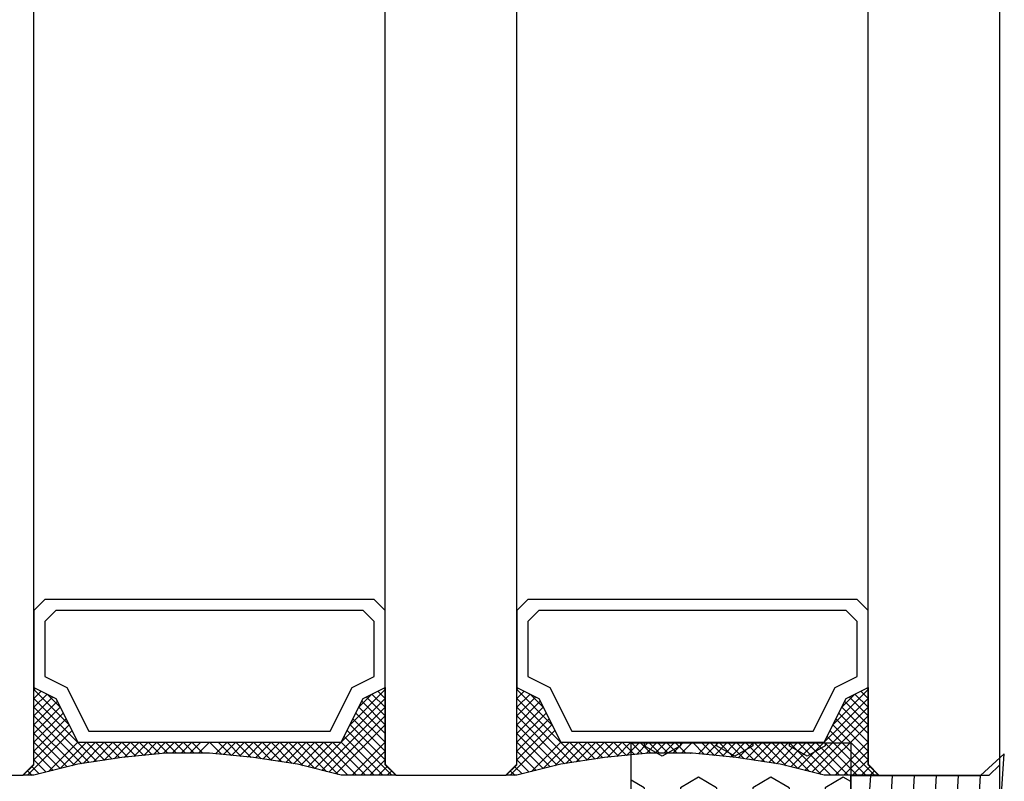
# Model space of a CAD drawing. Header units: millimetres. Extents: x -637441 to -130928, y -380379 to -53767.
# Tile 261 of 390: x -334460 to -334416, y -169757 to -169723. Entities that reach past the tile are written whole.
import ezdxf

# ---------------------------------------------------------------- set-up
doc = ezdxf.new("R2010")
doc.units = ezdxf.units.MM
doc.header["$LTSCALE"] = 10
for name, color, linetype in [('CrossSectionsAccess', 2, 'Continuous'), ('CrossSectionsGlass', 4, 'Continuous'), ('CrossSectionsGums', 1, 'Continuous'), ('ZDIVO', 6, 'Continuous')]:
    doc.layers.add(name, color=color, linetype=linetype)

# ---------------------------------------------------------------- blocks, each defined once
blk = doc.blocks.new('120609', base_point=(6339.36035, 1850.44214))
at = {"layer": 'CrossSectionsGums', "color": 253, "true_color": 0xadadad}
for p, q in [((6329.90869, 1849.85059), (6329.56689, 1850.44214)), ((6330.86133, 1849.85059), (6331.20264, 1850.44214)), ((6335.62354, 1849.85077), (6335.28223, 1850.44214)), ((6336.57617, 1849.85083), (6336.91748, 1850.44214)), ((6341.33838, 1849.85077), (6340.99707, 1850.44214)), ((6342.29102, 1849.85083), (6342.63232, 1850.44214)), ((6347.05371, 1849.85052), (6346.71191, 1850.44214)), ((6348.00635, 1849.85065), (6348.34766, 1850.44214)), ((6327.86035, 1849.85071), (6328.00342, 1849.85071)), ((6328.47998, 1849.02576), (6328.00342, 1849.85065)), ((6329.90869, 1849.85071), (6330.86084, 1849.85071)), ((6332.29004, 1849.02594), (6332.76611, 1849.85089)), ((6332.76611, 1849.85071), (6333.71826, 1849.85071)), ((6334.19482, 1849.02576), (6333.71826, 1849.85065)), ((6335.62354, 1849.85071), (6336.57617, 1849.85071)), ((6338.00488, 1849.02582), (6338.48145, 1849.85071)), ((6338.48096, 1849.85071), (6339.43359, 1849.85071)), ((6339.91016, 1849.02594), (6339.43359, 1849.85083)), ((6341.33838, 1849.85071), (6342.29102, 1849.85071)), ((6343.71973, 1849.02582), (6344.19629, 1849.85071)), ((6344.1958, 1849.85071), (6345.14844, 1849.85071)), ((6345.625, 1849.02594), (6345.14844, 1849.85083)), ((6347.05371, 1849.85071), (6348.00586, 1849.85071)), ((6349.43457, 1849.02582), (6349.91113, 1849.85071)), ((6349.91113, 1849.85071), (6350.86035, 1849.85071)), ((6328.00342, 1848.20093), (6328.47949, 1849.02582)), ((6332.76611, 1848.20093), (6332.29004, 1849.02582)), ((6333.71875, 1848.20093), (6334.19482, 1849.02582)), ((6338.48096, 1848.20093), (6338.00488, 1849.02582)), ((6339.43359, 1848.20099), (6339.90967, 1849.02588)), ((6344.19629, 1848.20111), (6343.71973, 1849.026)), ((6345.14844, 1848.20099), (6345.62451, 1849.02588)), ((6349.91113, 1848.20087), (6349.43506, 1849.02576)), ((6327.86035, 1848.20093), (6328.00342, 1848.20093)), ((6329.43213, 1847.37592), (6329.90869, 1848.20081)), ((6329.90869, 1848.20093), (6330.86084, 1848.20093)), ((6331.3374, 1847.37598), (6330.86084, 1848.20081)), ((6332.76611, 1848.20093), (6333.71826, 1848.20093)), ((6335.14746, 1847.3761), (6335.62354, 1848.20105)), ((6335.62354, 1848.20093), (6336.57617, 1848.20093)), ((6337.05225, 1847.3761), (6336.57617, 1848.20099)), ((6338.48096, 1848.20093), (6339.43359, 1848.20093)), ((6340.8623, 1847.37616), (6341.33838, 1848.20105)), ((6341.33838, 1848.20093), (6342.29102, 1848.20093)), ((6342.76709, 1847.3761), (6342.29102, 1848.20099)), ((6344.1958, 1848.20093), (6345.14844, 1848.20093)), ((6346.57764, 1847.37598), (6347.05371, 1848.20087)), ((6347.05371, 1848.20093), (6348.00586, 1848.20093)), ((6348.48242, 1847.37592), (6348.00586, 1848.20081)), ((6349.91113, 1848.20093), (6350.86035, 1848.20093)), ((6329.90869, 1846.55109), (6329.43213, 1847.37598)), ((6330.86084, 1846.55127), (6331.3374, 1847.37616)), ((6335.62354, 1846.55103), (6335.14697, 1847.37598)), ((6336.57617, 1846.55121), (6337.05225, 1847.37604)), ((6341.33887, 1846.55127), (6340.8623, 1847.37616)), ((6342.29102, 1846.55109), (6342.76758, 1847.37598)), ((6347.05371, 1846.55121), (6346.57715, 1847.3761)), ((6348.00586, 1846.55115), (6348.48242, 1847.37604)), ((6327.86035, 1846.55115), (6328.00342, 1846.55115)), ((6328.47998, 1845.72626), (6328.00391, 1846.55115)), ((6329.90869, 1846.55115), (6330.86084, 1846.55115)), ((6332.29004, 1845.72626), (6332.76611, 1846.55115)), ((6332.76611, 1846.55115), (6333.71826, 1846.55115)), ((6334.19482, 1845.72626), (6333.71875, 1846.55115)), ((6335.62354, 1846.55115), (6336.57617, 1846.55115)), ((6338.00488, 1845.72626), (6338.48096, 1846.55115)), ((6338.48096, 1846.55115), (6339.43359, 1846.55115)), ((6339.90967, 1845.7262), (6339.43359, 1846.55109)), ((6341.33838, 1846.55115), (6342.29102, 1846.55115)), ((6343.71973, 1845.72632), (6344.1958, 1846.55121)), ((6344.1958, 1846.55115), (6345.14844, 1846.55115)), ((6345.625, 1845.72644), (6345.14893, 1846.55133)), ((6347.05371, 1846.55115), (6348.00586, 1846.55115)), ((6349.43506, 1845.72607), (6349.91113, 1846.55096)), ((6349.91113, 1846.55115), (6350.86035, 1846.55115)), ((6328.00342, 1844.90125), (6328.47998, 1845.72614)), ((6332.76611, 1844.90131), (6332.29004, 1845.7262)), ((6333.71875, 1844.90143), (6334.19482, 1845.72632)), ((6338.48096, 1844.90143), (6338.00488, 1845.72632)), ((6339.43359, 1844.90149), (6339.90967, 1845.72638)), ((6344.1958, 1844.90137), (6343.71973, 1845.72626)), ((6345.14844, 1844.90125), (6345.625, 1845.72614)), ((6349.91113, 1844.90131), (6349.43506, 1845.72614)), ((6327.86035, 1844.90137), (6328.00342, 1844.90137)), ((6329.43213, 1844.0766), (6329.90869, 1844.90149)), ((6329.90869, 1844.90137), (6330.86084, 1844.90137)), ((6331.3374, 1844.07642), (6330.86084, 1844.90131)), ((6332.76611, 1844.90137), (6333.71826, 1844.90137)), ((6335.14746, 1844.07654), (6335.62354, 1844.90143)), ((6335.62354, 1844.90137), (6336.57617, 1844.90137)), ((6337.05225, 1844.07635), (6336.57617, 1844.90125)), ((6338.48096, 1844.90137), (6339.43359, 1844.90137)), ((6340.8623, 1844.07642), (6341.33887, 1844.90131)), ((6341.33838, 1844.90137), (6342.29102, 1844.90137)), ((6342.76758, 1844.0766), (6342.29102, 1844.90149)), ((6344.1958, 1844.90137), (6345.14844, 1844.90137)), ((6346.57715, 1844.07648), (6347.05371, 1844.90137)), ((6347.05371, 1844.90137), (6348.00586, 1844.90137)), ((6348.48242, 1844.07654), (6348.00586, 1844.90143)), ((6349.91113, 1844.90137), (6350.86035, 1844.90137)), ((6329.90869, 1843.25159), (6329.43262, 1844.07648)), ((6330.86133, 1843.25159), (6331.3374, 1844.07648)), ((6335.62354, 1843.25159), (6335.14746, 1844.07648)), ((6336.57617, 1843.25159), (6337.05225, 1844.07648)), ((6341.33838, 1843.25153), (6340.8623, 1844.07642)), ((6342.29102, 1843.25165), (6342.76709, 1844.07654)), ((6347.05371, 1843.25177), (6346.57764, 1844.07666)), ((6348.00635, 1843.2514), (6348.48242, 1844.07629)), ((6327.86035, 1843.25159), (6328.00342, 1843.25159)), ((6328.47998, 1842.42657), (6328.00342, 1843.25146)), ((6329.90869, 1843.25159), (6330.86084, 1843.25159)), ((6332.29004, 1842.42676), (6332.76611, 1843.25165)), ((6332.76611, 1843.25159), (6333.71826, 1843.25159)), ((6334.19482, 1842.4267), (6333.71875, 1843.25159)), ((6335.62354, 1843.25159), (6336.57617, 1843.25159)), ((6338.00488, 1842.42682), (6338.48096, 1843.25171)), ((6338.48096, 1843.25159), (6339.43359, 1843.25159)), ((6339.90967, 1842.42676), (6339.43359, 1843.25165)), ((6341.33838, 1843.25159), (6342.29102, 1843.25159)), ((6343.71973, 1842.42657), (6344.19629, 1843.25146)), ((6344.1958, 1843.25159), (6345.14844, 1843.25159)), ((6345.62451, 1842.4267), (6345.14844, 1843.25159)), ((6347.05371, 1843.25159), (6348.00586, 1843.25159)), ((6349.43457, 1842.42664), (6349.91113, 1843.25153)), ((6349.91113, 1843.25159), (6350.86035, 1843.25159)), ((6328.00342, 1841.60193), (6328.47998, 1842.42682)), ((6332.76611, 1841.60175), (6332.29004, 1842.42664)), ((6333.71826, 1841.60193), (6334.19482, 1842.42682)), ((6338.48096, 1841.60168), (6338.00488, 1842.42657)), ((6339.43359, 1841.60175), (6339.90967, 1842.42664)), ((6344.19629, 1841.60193), (6343.71973, 1842.42682)), ((6345.14844, 1841.60181), (6345.625, 1842.4267)), ((6349.91113, 1841.60187), (6349.43457, 1842.42676)), ((6327.86035, 1841.60181), (6328.00342, 1841.60181)), ((6329.43262, 1840.77692), (6329.90869, 1841.60181)), ((6329.90869, 1841.60181), (6330.86084, 1841.60181)), ((6331.3374, 1840.77692), (6330.86133, 1841.60181)), ((6332.76611, 1841.60181), (6333.71826, 1841.60181)), ((6335.14746, 1840.77692), (6335.62354, 1841.60181)), ((6335.62354, 1841.60181), (6336.57617, 1841.60181)), ((6337.05225, 1840.77692), (6336.57617, 1841.60181)), ((6338.48096, 1841.60181), (6339.43359, 1841.60181)), ((6340.8623, 1840.77698), (6341.33838, 1841.60187)), ((6341.33838, 1841.60181), (6342.29102, 1841.60181)), ((6342.76709, 1840.77686), (6342.29102, 1841.60175)), ((6344.1958, 1841.60181), (6345.14844, 1841.60181)), ((6346.57764, 1840.77673), (6347.05371, 1841.60162)), ((6347.05371, 1841.60181), (6348.00586, 1841.60181)), ((6348.48242, 1840.7771), (6348.00635, 1841.60199)), ((6349.91113, 1841.60181), (6350.86035, 1841.60181)), ((6329.62549, 1840.44214), (6329.43213, 1840.77679)), ((6331.14404, 1840.44214), (6331.3374, 1840.77698)), ((6335.34082, 1840.44214), (6335.14746, 1840.77698)), ((6336.85889, 1840.44214), (6337.05225, 1840.77704)), ((6341.05566, 1840.44214), (6340.8623, 1840.77698)), ((6342.57422, 1840.44214), (6342.76758, 1840.77679)), ((6346.77051, 1840.44214), (6346.57715, 1840.77692)), ((6348.28906, 1840.44214), (6348.48242, 1840.77686))]:
    blk.add_line(p, q, dxfattribs=at)
at = {"layer": 'CrossSectionsGums', "color": 1, "flags": 128}
blk.add_lwpolyline([(6350.86035, 1840.44214), (6350.86035, 1850.44214), (6327.86035, 1850.44214), (6327.86035, 1840.44214), (6350.86035, 1840.44214)], dxfattribs=at)
blk = doc.blocks.new('14614948', base_point=(267.362, 311.137))
at = {"layer": 'CrossSectionsAccess'}
for p, q in [((277.362, 311.137), (257.362, 311.137)), ((257.362, 311.137), (257.362, 305.224)), ((277.362, 311.137), (277.362, 305.224)), ((262.358, 310.534), (257.362, 310.224)), ((267.362, 310.637), (262.358, 310.534)), ((272.366, 310.534), (267.362, 310.637)), ((277.362, 310.224), (272.366, 310.534)), ((262.358, 309.534), (257.362, 309.224)), ((267.362, 309.637), (262.358, 309.534)), ((272.366, 309.534), (267.362, 309.637)), ((277.362, 309.224), (272.366, 309.534)), ((267.362, 308.637), (262.358, 308.534)), ((272.366, 308.534), (267.362, 308.637)), ((262.358, 308.534), (257.362, 308.224)), ((277.362, 308.224), (272.366, 308.534)), ((262.358, 307.534), (257.362, 307.224)), ((267.362, 307.637), (262.358, 307.534)), ((272.366, 307.534), (267.362, 307.637)), ((277.362, 307.224), (272.366, 307.534)), ((262.358, 306.534), (257.362, 306.224)), ((267.362, 306.637), (262.358, 306.534)), ((272.366, 306.534), (267.362, 306.637)), ((277.362, 306.224), (272.366, 306.534)), ((262.358, 305.534), (257.362, 305.224)), ((267.362, 305.637), (262.358, 305.534)), ((272.366, 305.534), (267.362, 305.637)), ((277.362, 305.224), (272.366, 305.534)), ((257.362, 305.224), (256.362, 304.137)), ((277.362, 305.224), (278.362, 304.137)), ((267.362, 304.637), (261.857, 304.512)), ((272.868, 304.512), (267.362, 304.637)), ((261.857, 304.512), (256.362, 304.137)), ((278.362, 304.137), (272.868, 304.512))]:
    blk.add_line(p, q, dxfattribs=at)

msp = doc.modelspace()

# ---------------------------------------------------------------- linework, layer by layer
at = {"layer": 'CrossSectionsGlass', "color": 1}
for p, q in [((-334415.736, -170476.622), (-334415.736, -166587.798)), ((-334459.736, -169756.474), (-334459.736, -166905.674)), ((-334459.736, -169756.474), (-334459.736, -166905.674)), ((-334443.736, -169756.474), (-334443.736, -166905.674)), ((-334443.736, -169756.474), (-334443.736, -166905.674)), ((-334437.736, -169756.474), (-334437.736, -166905.674)), ((-334437.736, -169756.474), (-334437.736, -166905.674)), ((-334421.736, -169756.474), (-334421.736, -166905.674)), ((-334421.736, -169756.474), (-334421.736, -166905.674)), ((-334415.736, -169756.474), (-334415.736, -166906.174)), ((-334443.736, -169753.454), (-334444.069, -169753.12)), ((-334421.736, -169753.454), (-334422.069, -169753.12)), ((-334446.936, -169756.654), (-334443.736, -169753.454)), ((-334443.736, -169754.254), (-334444.602, -169753.387)), ((-334424.936, -169756.654), (-334421.736, -169753.454)), ((-334421.736, -169754.254), (-334422.602, -169753.387)), ((-334443.736, -169754.654), (-334444.802, -169753.587)), ((-334421.736, -169754.654), (-334422.802, -169753.587)), ((-334446.296, -169756.814), (-334443.736, -169754.254)), ((-334443.736, -169755.854), (-334445.202, -169754.387)), ((-334443.736, -169755.454), (-334445.069, -169754.12)), ((-334424.296, -169756.814), (-334421.736, -169754.254)), ((-334421.736, -169755.854), (-334423.202, -169754.387)), ((-334421.736, -169755.454), (-334423.069, -169754.12)), ((-334460.036, -169756.954), (-334458.002, -169754.92)), ((-334445.976, -169756.894), (-334443.736, -169754.654)), ((-334443.436, -169756.954), (-334445.469, -169754.92)), ((-334438.036, -169756.954), (-334436.002, -169754.92)), ((-334423.976, -169756.894), (-334421.736, -169754.654)), ((-334421.436, -169756.954), (-334423.469, -169754.92)), ((-334443.836, -169756.954), (-334445.602, -169755.187)), ((-334421.836, -169756.954), (-334423.602, -169755.187)), ((-334459.069, -169756.787), (-334457.736, -169755.454)), ((-334452.636, -169755.954), (-334452.136, -169755.454)), ((-334450.736, -169756.054), (-334451.336, -169755.454)), ((-334444.236, -169756.954), (-334445.736, -169755.454)), ((-334445.236, -169756.954), (-334443.736, -169755.454)), ((-334437.069, -169756.787), (-334435.736, -169755.454)), ((-334430.636, -169755.954), (-334430.136, -169755.454)), ((-334428.736, -169756.054), (-334429.336, -169755.454)), ((-334422.236, -169756.954), (-334423.736, -169755.454)), ((-334423.236, -169756.954), (-334421.736, -169755.454)), ((-334451.836, -169755.954), (-334451.827, -169755.945)), ((-334444.836, -169756.954), (-334443.736, -169755.854)), ((-334444.436, -169756.954), (-334443.736, -169756.254)), ((-334429.836, -169755.954), (-334429.827, -169755.945)), ((-334422.836, -169756.954), (-334421.736, -169755.854)), ((-334422.436, -169756.954), (-334421.736, -169756.254)), ((-334459.736, -169756.474), (-334460.236, -169756.974)), ((-334459.496, -169756.894), (-334459.836, -169756.554)), ((-334444.036, -169756.954), (-334443.636, -169756.554)), ((-334443.736, -169756.474), (-334443.236, -169756.974)), ((-334437.736, -169756.474), (-334438.236, -169756.974)), ((-334437.496, -169756.894), (-334437.836, -169756.554)), ((-334422.036, -169756.954), (-334421.636, -169756.554)), ((-334421.736, -169756.474), (-334421.236, -169756.974)), ((-334415.736, -169756.474), (-334416.236, -169756.974)), ((-334460.236, -169756.974), (-334468.036, -169756.974)), ((-334459.816, -169756.974), (-334460.036, -169756.754)), ((-334443.636, -169756.954), (-334443.436, -169756.754)), ((-334438.236, -169756.974), (-334443.236, -169756.974)), ((-334437.816, -169756.974), (-334438.036, -169756.754)), ((-334416.236, -169756.974), (-334421.236, -169756.974))]:
    msp.add_line(p, q, dxfattribs=at)
at = {"layer": 'CrossSectionsGlass'}
msp.add_line((-334421.636, -169756.954), (-334421.436, -169756.754), dxfattribs=at)
at = {"layer": 'CrossSectionsGlass', "color": 1, "flags": 128}
for points in [[(-334443.736, -169749.454), (-334444.236, -169748.954), (-334459.236, -169748.954), (-334459.736, -169749.454), (-334459.736, -169752.954), (-334458.736, -169753.454), (-334457.736, -169755.454), (-334445.736, -169755.454), (-334444.736, -169753.454), (-334443.736, -169752.954), (-334443.736, -169749.454)], [(-334421.736, -169749.454), (-334422.236, -169748.954), (-334437.236, -169748.954), (-334437.736, -169749.454), (-334437.736, -169752.954), (-334436.736, -169753.454), (-334435.736, -169755.454), (-334423.736, -169755.454), (-334422.736, -169753.454), (-334421.736, -169752.954), (-334421.736, -169749.454)], [(-334444.236, -169749.954), (-334444.736, -169749.454), (-334458.736, -169749.454), (-334459.236, -169749.954), (-334459.236, -169752.454), (-334458.236, -169752.954), (-334457.236, -169754.954), (-334446.236, -169754.954), (-334445.236, -169752.954), (-334444.236, -169752.454), (-334444.236, -169749.954)], [(-334422.236, -169749.954), (-334422.736, -169749.454), (-334436.736, -169749.454), (-334437.236, -169749.954), (-334437.236, -169752.454), (-334436.236, -169752.954), (-334435.236, -169754.954), (-334424.236, -169754.954), (-334423.236, -169752.954), (-334422.236, -169752.454), (-334422.236, -169749.954)], [(-334459.736, -169752.954), (-334458.736, -169753.454), (-334457.736, -169755.454), (-334445.736, -169755.454), (-334444.736, -169753.454), (-334443.736, -169752.954), (-334443.736, -169756.454), (-334443.236, -169756.954), (-334445.736, -169756.954), (-334447.736, -169756.454), (-334449.736, -169756.154), (-334451.736, -169755.954), (-334453.736, -169755.954), (-334455.736, -169756.154), (-334457.736, -169756.454), (-334459.736, -169756.954), (-334460.236, -169756.954), (-334459.736, -169756.454), (-334459.736, -169752.954)], [(-334459.176, -169756.814), (-334459.736, -169756.254), (-334458.136, -169754.654), (-334459.736, -169753.054), (-334459.669, -169752.987)], [(-334456.866, -169756.323), (-334459.736, -169753.454), (-334459.402, -169753.12)], [(-334443.736, -169756.254), (-334445.336, -169754.654), (-334443.736, -169753.054), (-334443.802, -169752.987)], [(-334437.736, -169752.954), (-334436.736, -169753.454), (-334435.736, -169755.454), (-334423.736, -169755.454), (-334422.736, -169753.454), (-334421.736, -169752.954), (-334421.736, -169756.454), (-334421.236, -169756.954), (-334423.736, -169756.954), (-334425.736, -169756.454), (-334427.736, -169756.154), (-334429.736, -169755.954), (-334431.736, -169755.954), (-334433.736, -169756.154), (-334435.736, -169756.454), (-334437.736, -169756.954), (-334438.236, -169756.954), (-334437.736, -169756.454), (-334437.736, -169752.954)], [(-334437.176, -169756.814), (-334437.736, -169756.254), (-334436.136, -169754.654), (-334437.736, -169753.054), (-334437.669, -169752.987)], [(-334434.866, -169756.323), (-334437.736, -169753.454), (-334437.402, -169753.12)], [(-334421.736, -169756.254), (-334423.336, -169754.654), (-334421.736, -169753.054), (-334421.802, -169752.987)], [(-334458.216, -169756.574), (-334459.736, -169755.054), (-334458.536, -169753.854), (-334459.136, -169753.254), (-334459.736, -169753.854), (-334457.214, -169756.375)], [(-334457.562, -169756.428), (-334459.736, -169754.254), (-334458.869, -169753.387)], [(-334443.736, -169755.054), (-334444.936, -169753.854), (-334444.336, -169753.254), (-334443.736, -169753.854), (-334446.616, -169756.734)], [(-334436.216, -169756.574), (-334437.736, -169755.054), (-334436.536, -169753.854), (-334437.136, -169753.254), (-334437.736, -169753.854), (-334435.214, -169756.375)], [(-334435.562, -169756.428), (-334437.736, -169754.254), (-334436.869, -169753.387)], [(-334421.736, -169755.054), (-334422.936, -169753.854), (-334422.336, -169753.254), (-334421.736, -169753.854), (-334424.616, -169756.734)], [(-334457.896, -169756.494), (-334459.736, -169754.654), (-334458.669, -169753.587)], [(-334435.896, -169756.494), (-334437.736, -169754.654), (-334436.669, -169753.587)], [(-334458.536, -169756.654), (-334459.736, -169755.454), (-334458.402, -169754.12)], [(-334458.856, -169756.734), (-334459.736, -169755.854), (-334458.269, -169754.387)], [(-334436.536, -169756.654), (-334437.736, -169755.454), (-334436.402, -169754.12)], [(-334436.856, -169756.734), (-334437.736, -169755.854), (-334436.269, -169754.387)], [(-334456.518, -169756.271), (-334457.336, -169755.454), (-334458.536, -169756.654)], [(-334456.171, -169756.219), (-334456.936, -169755.454), (-334458.002, -169756.52)], [(-334455.823, -169756.167), (-334456.536, -169755.454), (-334457.5, -169756.418)], [(-334455.463, -169756.126), (-334456.136, -169755.454), (-334457.03, -169756.348)], [(-334455.099, -169756.09), (-334455.736, -169755.454), (-334456.559, -169756.277)], [(-334454.736, -169756.054), (-334455.336, -169755.454), (-334456.089, -169756.207)], [(-334454.372, -169756.017), (-334454.936, -169755.454), (-334455.625, -169756.143)], [(-334454.008, -169755.981), (-334454.536, -169755.454), (-334455.18, -169756.098)], [(-334453.636, -169755.954), (-334454.136, -169755.454), (-334454.736, -169756.054)], [(-334453.236, -169755.954), (-334453.736, -169755.454), (-334454.291, -169756.009)], [(-334452.836, -169755.954), (-334453.336, -169755.454), (-334453.847, -169755.965)], [(-334452.436, -169755.954), (-334452.936, -169755.454), (-334453.436, -169755.954)], [(-334452.036, -169755.954), (-334452.536, -169755.454), (-334453.036, -169755.954)], [(-334451.18, -169756.009), (-334451.736, -169755.454), (-334452.236, -169755.954)], [(-334450.291, -169756.098), (-334450.936, -169755.454), (-334451.463, -169755.981)], [(-334449.847, -169756.143), (-334450.536, -169755.454), (-334451.099, -169756.017)], [(-334449.383, -169756.207), (-334450.136, -169755.454), (-334450.736, -169756.054)], [(-334448.912, -169756.277), (-334449.736, -169755.454), (-334450.372, -169756.09)], [(-334448.442, -169756.348), (-334449.336, -169755.454), (-334450.008, -169756.126)], [(-334447.971, -169756.418), (-334448.936, -169755.454), (-334449.649, -169756.167)], [(-334447.469, -169756.52), (-334448.536, -169755.454), (-334449.301, -169756.219)], [(-334446.936, -169756.654), (-334448.136, -169755.454), (-334448.953, -169756.271)], [(-334446.402, -169756.787), (-334447.736, -169755.454), (-334448.605, -169756.323)], [(-334445.869, -169756.92), (-334447.336, -169755.454), (-334448.257, -169756.375)], [(-334445.436, -169756.954), (-334446.936, -169755.454), (-334447.91, -169756.428)], [(-334445.036, -169756.954), (-334446.536, -169755.454), (-334447.576, -169756.494)], [(-334444.636, -169756.954), (-334446.136, -169755.454), (-334447.256, -169756.574)], [(-334434.518, -169756.271), (-334435.336, -169755.454), (-334436.536, -169756.654)], [(-334434.171, -169756.219), (-334434.936, -169755.454), (-334436.002, -169756.52)], [(-334433.823, -169756.167), (-334434.536, -169755.454), (-334435.5, -169756.418)], [(-334433.463, -169756.126), (-334434.136, -169755.454), (-334435.03, -169756.348)], [(-334433.099, -169756.09), (-334433.736, -169755.454), (-334434.559, -169756.277)], [(-334432.736, -169756.054), (-334433.336, -169755.454), (-334434.089, -169756.207)], [(-334432.372, -169756.017), (-334432.936, -169755.454), (-334433.625, -169756.143)], [(-334432.008, -169755.981), (-334432.536, -169755.454), (-334433.18, -169756.098)], [(-334431.636, -169755.954), (-334432.136, -169755.454), (-334432.736, -169756.054)], [(-334431.236, -169755.954), (-334431.736, -169755.454), (-334432.291, -169756.009)], [(-334430.836, -169755.954), (-334431.336, -169755.454), (-334431.847, -169755.965)], [(-334430.436, -169755.954), (-334430.936, -169755.454), (-334431.436, -169755.954)], [(-334430.036, -169755.954), (-334430.536, -169755.454), (-334431.036, -169755.954)], [(-334429.18, -169756.009), (-334429.736, -169755.454), (-334430.236, -169755.954)], [(-334428.291, -169756.098), (-334428.936, -169755.454), (-334429.463, -169755.981)], [(-334427.847, -169756.143), (-334428.536, -169755.454), (-334429.099, -169756.017)], [(-334427.383, -169756.207), (-334428.136, -169755.454), (-334428.736, -169756.054)], [(-334426.912, -169756.277), (-334427.736, -169755.454), (-334428.372, -169756.09)], [(-334426.442, -169756.348), (-334427.336, -169755.454), (-334428.008, -169756.126)], [(-334425.971, -169756.418), (-334426.936, -169755.454), (-334427.649, -169756.167)], [(-334425.469, -169756.52), (-334426.536, -169755.454), (-334427.301, -169756.219)], [(-334424.936, -169756.654), (-334426.136, -169755.454), (-334426.953, -169756.271)], [(-334424.402, -169756.787), (-334425.736, -169755.454), (-334426.605, -169756.323)], [(-334423.869, -169756.92), (-334425.336, -169755.454), (-334426.257, -169756.375)], [(-334423.436, -169756.954), (-334424.936, -169755.454), (-334425.91, -169756.428)], [(-334423.036, -169756.954), (-334424.536, -169755.454), (-334425.576, -169756.494)], [(-334422.636, -169756.954), (-334424.136, -169755.454), (-334425.256, -169756.574)]]:
    msp.add_lwpolyline(points, dxfattribs=at)
at = {"layer": 'ZDIVO', "color": 1, "linetype": 'Continuous', "ltscale": 305}
msp.add_line((-334415.736, -176773.113), (-334415.736, -166063.113), dxfattribs=at)

# ---------------------------------------------------------------- block references
at = {"layer": 'CrossSectionsAccess', "color": 7, "yscale": -1, "rotation": 270}
msp.add_blockref('14614948', (-334422.526, -169766.974), dxfattribs=at)
at = {"layer": 'CrossSectionsGums', "color": 1, "yscale": -1, "rotation": 270}
msp.add_blockref('120609', (-334432.526, -169766.974), dxfattribs=at)

doc.saveas('drawing.dxf')
